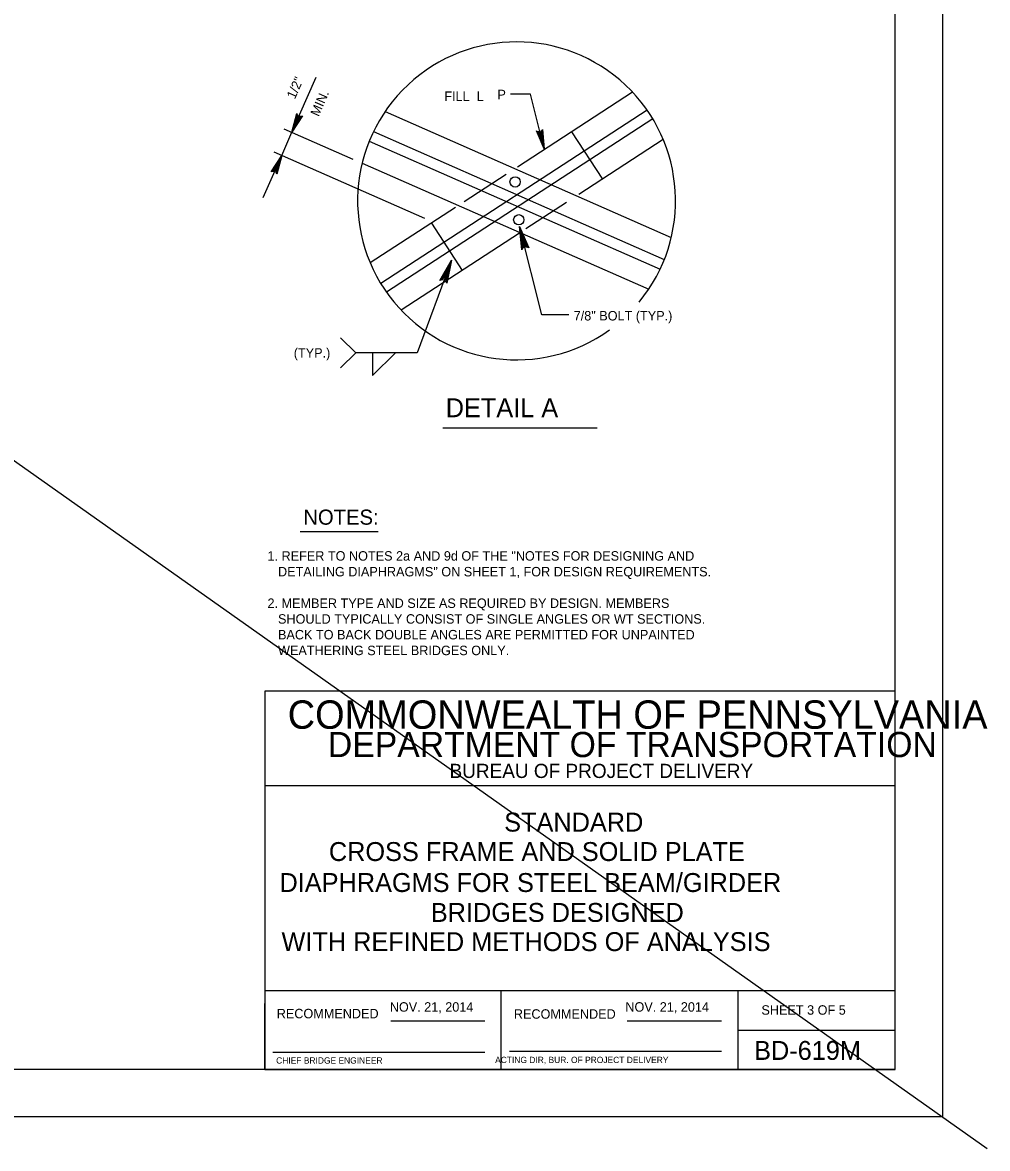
# Model space of a CAD drawing. Extents: x 634656 to 641360, y 298715 to 301183.
# Drawn here: x 635215.5 to 635521.7, y 298714.9 to 299072.2 of the extents above; entities that cross this region are included whole.
import ezdxf

# ---------------------------------------------------------------- set-up
doc = ezdxf.new("R2010")
doc.units = 0
for name, color, linetype in [('1', 7, 'Continuous'), ('2', 7, 'Continuous'), ('PLT-BNDY', 7, 'Continuous')]:
    doc.layers.add(name, color=color, linetype=linetype)

msp = doc.modelspace()

# ---------------------------------------------------------------- linework, layer by layer
at = {"layer": '1'}
for p, q in [((634661.92, 299322.77), (635521.53, 298714.94)), ((635301.02, 299037.36), (635308.72, 299054.84)), ((635409.04, 299050.11), (635372.57, 299026.34)), ((635381.07, 299032.12), (635376.67, 299049.48)), ((635413.66, 299044.41), (635329.21, 298989.36)), ((635330.55, 299043.93), (635421.34, 299003.98)), ((635415.46, 299041.63), (635331.02, 298986.59)), ((635297.79, 299030.01), (635301.02, 299037.36)), ((635298.49, 299038.47), (635320.32, 299028.87)), ((635326.88, 299037.57), (635419.13, 298996.97)), ((635389.7, 299037.5), (635399.48, 299022.5)), ((635325.54, 299034.55), (635417.81, 298993.94)), ((635418.78, 299035.08), (635392.04, 299017.65)), ((635291.91, 299016.65), (635297.79, 299030.01)), ((635295.25, 299031.12), (635343.1, 299010.06)), ((635323.28, 299027.56), (635414.18, 298987.56)), ((635369, 299024.01), (635355.64, 299015.31)), ((635388.12, 299015.1), (635375.23, 299006.69)), ((635352.89, 299013.51), (635325.85, 298995.89)), ((635345.27, 299008.54), (635355.05, 298993.54)), ((635373.16, 299005.35), (635335.67, 298980.91)), ((635380.3, 298979.48), (635373.38, 299006.76)), ((635351.6, 298996.78), (635340.76, 298967.42)), ((635340.76, 298967.42), (635321.33, 298967.42))]:
    msp.add_line(p, q, dxfattribs=at)
for points in [[(635304.03, 299042.37), (635303.56, 299042.34), (635301.02, 299037.36), (635304.03, 299042.37), (635304.38, 299042.54), (635301.02, 299037.36), (635303.02, 299042.58), (635302.72, 299042.93), (635301.02, 299037.36), (635302.59, 299043.33), (635302.72, 299042.93)], [(635380.35, 299037.92), (635379.99, 299037.6), (635381.07, 299032.12), (635380.35, 299037.92), (635380.52, 299038.27), (635381.07, 299032.12), (635379.43, 299037.46), (635378.98, 299037.55), (635381.07, 299032.12), (635378.63, 299037.79), (635378.98, 299037.55)], [(635294.79, 299024.99), (635295.26, 299025.02), (635297.79, 299030.01), (635294.79, 299024.99), (635294.43, 299024.82), (635297.79, 299030.01), (635295.79, 299024.79), (635296.09, 299024.43), (635297.79, 299030.01), (635296.22, 299024.03), (635296.09, 299024.43)], [(635374.11, 299000.48), (635374.53, 299000.86), (635373.2, 299007.43), (635374.11, 299000.48), (635373.9, 299000.06), (635373.2, 299007.43), (635375.21, 299001.04), (635375.75, 299000.93), (635373.2, 299007.43), (635376.17, 299000.65), (635375.75, 299000.93)], [(635348.37, 298990.55), (635348.93, 298990.62), (635351.6, 298996.78), (635348.37, 298990.55), (635347.96, 298990.33), (635351.6, 298996.78), (635349.59, 298990.39), (635349.97, 298989.98), (635351.6, 298996.78), (635350.15, 298989.51), (635349.97, 298989.98)]]:
    msp.add_lwpolyline(points, dxfattribs=at)
for centre in [(635371.81, 299021.6), (635372.96, 299009.61)]:
    msp.add_circle(centre, 1.63, dxfattribs=at)
msp.add_arc((635372.27, 299015.6), 50.43, 320.4277, 305.7025, dxfattribs=at)
at = {"layer": '2'}
for p, q in [((635492.42, 298739.99), (635492.42, 299303.99)), ((635376.67, 299049.48), (635370.38, 299049.48)), ((635388.82, 298979.48), (635380.3, 298979.48)), ((635326.61, 298967.42), (635326.61, 298960.17)), ((635326.61, 298960.17), (635333.86, 298967.42)), ((635348.86, 298943.63), (635397.8, 298943.63)), ((635303.59, 298910.66), (635328.33, 298910.66)), ((635292.42, 298859.99), (635292.42, 298739.99)), ((635492.42, 298859.99), (635292.42, 298859.99)), ((635492.42, 298739.99), (635492.42, 298859.99)), ((635492.42, 298829.99), (635292.42, 298829.99)), ((635492.42, 298764.99), (635292.42, 298764.99)), ((635367.42, 298739.99), (635367.42, 298764.99)), ((635442.42, 298764.99), (635442.42, 298739.99)), ((635292.42, 298739.99), (635292.42, 298760.99)), ((635332.38, 298755.49), (635362.15, 298755.49)), ((635407.38, 298755.49), (635437.29, 298755.49)), ((635442.42, 298752.49), (635492.42, 298752.49)), ((635294.92, 298745.49), (635362.15, 298745.49)), ((635370.04, 298745.86), (635437.29, 298745.86)), ((635492.42, 298739.99), (634706.42, 298739.99)), ((635292.42, 298739.99), (635492.42, 298739.99))]:
    msp.add_line(p, q, dxfattribs=at)
msp.add_lwpolyline([(635316.45, 298972.17), (635321.33, 298967.42), (635316.45, 298962.67)], dxfattribs=at)
at = {"layer": 'PLT-BNDY'}
msp.add_lwpolyline([(634666.42, 299318.99), (635507.42, 299318.99), (635507.42, 298724.99), (634666.42, 298724.99)], close=True, dxfattribs=at)

# ---------------------------------------------------------------- texts
at = {"layer": '1'}
for s, p in [('1/2"', (635301.95, 299047.68)), ('MIN.', (635309.48, 299042.15))]:
    msp.add_text(s, height=3, rotation=66.2458, dxfattribs=at).set_placement(p)
for s, height, p in [('P', 3, (635366.2, 299047.85)), ('FILL  L', 3, (635349.34, 299047.31)), ('7/8" BOLT (TYP.)', 2.9999, (635390.39, 298977.65)), ('1. REFER TO NOTES 2a AND 9d OF THE "NOTES FOR DESIGNING AND', 2.9999, (635293.25, 298901.45)), ('   DETAILING DIAPHRAGMS" ON SHEET 1, FOR DESIGN REQUIREMENTS.', 2.9999, (635293.25, 298896.45)), ('2. MEMBER TYPE AND SIZE AS REQUIRED BY DESIGN. MEMBERS', 2.9999, (635293.25, 298886.45)), ('   SHOULD TYPICALLY CONSIST OF SINGLE ANGLES OR WT SECTIONS.', 2.9999, (635293.25, 298881.45)), ('   BACK TO BACK DOUBLE ANGLES ARE PERMITTED FOR UNPAINTED', 2.9999, (635293.25, 298876.46)), ('   WEATHERING STEEL BRIDGES ONLY.', 2.9999, (635293.25, 298871.46)), ('NOV. 21, 2014', 2.9956, (635332.06, 298758.35)), ('NOV. 21, 2014', 2.9956, (635406.79, 298758.35))]:
    msp.add_text(s, height=height, dxfattribs=at).set_placement(p)
at = {"layer": '2'}
for s, height, p in [('(TYP.)', 3, (635301.59, 298965.86)), ('DETAIL A', 6, (635349.8, 298946.95)), ('NOTES:', 4.8, (635304.62, 298912.85)), ('COMMONWEALTH OF PENNSYLVANIA', 9, (635299.67, 298848.11)), ('DEPARTMENT OF TRANSPORTATION', 8.0002, (635312.42, 298839.11)), ('BUREAU OF PROJECT DELIVERY', 4.5, (635351.01, 298832.49)), ('STANDARD', 6, (635368.34, 298815.48)), ('CROSS FRAME AND SOLID PLATE', 6, (635312.73, 298806.15)), ('DIAPHRAGMS FOR STEEL BEAM/GIRDER', 6, (635297.07, 298796.32)), ('BRIDGES DESIGNED', 6, (635345.07, 298786.83)), ('WITH REFINED METHODS OF ANALYSIS', 6, (635297.7, 298777.57)), ('SHEET 3 OF 5', 3, (635449.94, 298757.38)), ('BD-619M', 6, (635447.62, 298743.05)), ('CHIEF BRIDGE ENGINEER', 2.0002, (635296.01, 298741.86)), ('   ACTING DIR, BUR. OF PROJECT DELIVERY', 2.0002, (635363.24, 298742.04))]:
    msp.add_text(s, height=height, dxfattribs=at).set_placement(p)
for p in [(635296.19, 298756.24), (635371.41, 298756.11)]:
    msp.add_text('RECOMMENDED', height=3, rotation=360, dxfattribs=at).set_placement(p)

doc.saveas('drawing.dxf')
